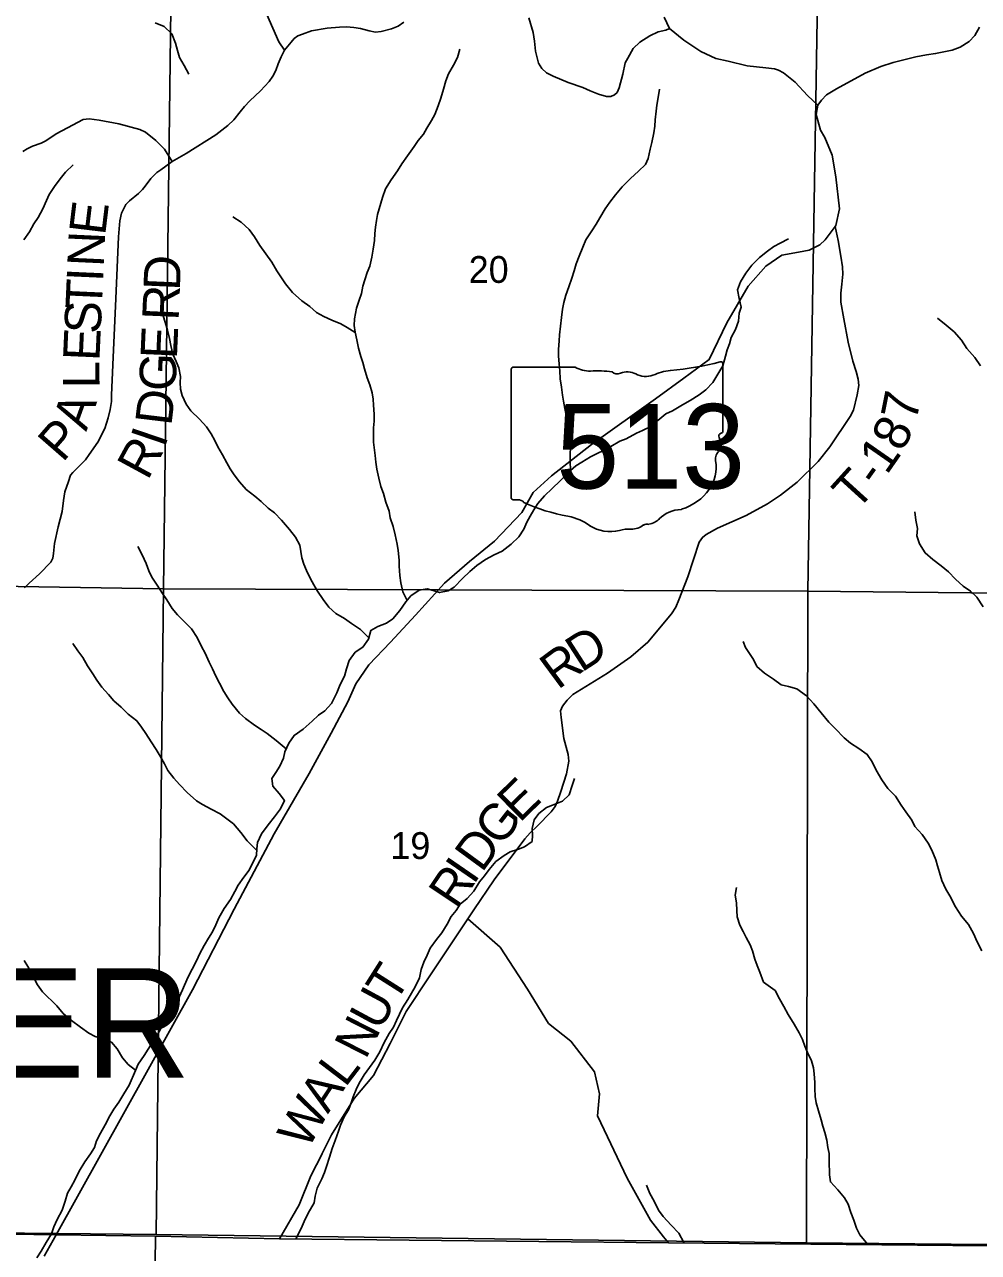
# Model space of a CAD drawing. Extents: x 2043100 to 2470832, y 443715 to 810583.
# Drawn here: x 2300401 to 2308244, y 682957 to 693056 of the extents above; entities that cross this region are included whole.
import ezdxf

# ---------------------------------------------------------------- set-up
doc = ezdxf.new("R2010")
doc.units = 0
for name, color, linetype in [('GM_X_Adjacent_County', 7, 'Continuous'), ('GM_X_County', 7, 'Continuous'), ('GM_X_Minor_River', 7, 'Continuous'), ('GM_X_Section', 7, 'Continuous'), ('GM_X_Section_Text', 7, 'Continuous'), ('GM_X_State_Location', 7, 'Continuous'), ('GM_X_State_Route', 7, 'Continuous'), ('GM_X_State_Shield', 7, 'Continuous'), ('GM_X_Township', 7, 'Continuous'), ('GM_X_Township_Road', 7, 'Continuous'), ('GM_X_Township_Road_Text', 7, 'Continuous'), ('GM_X_Township_ROW', 7, 'Continuous'), ('GM_X_Township_Text', 7, 'Continuous')]:
    doc.layers.add(name, color=color, linetype=linetype)

msp = doc.modelspace()

# ---------------------------------------------------------------- linework, layer by layer
at = {"layer": 'GM_X_Adjacent_County'}
msp.add_lwpolyline([(2300714, 629163), (2300774, 635425), (2300814, 639567), (2300926, 645360), (2300953, 646723), (2300982, 648198), (2301002, 649256), (2301016, 650156), (2301098, 653379), (2301153, 655541), (2301153, 656155), (2301254, 663815), (2301288, 670486), (2301311, 672396), (2301315, 672683), (2301334, 673782), (2301360, 674291), (2301434, 679295), (2301452, 681110), (2301478, 683091), (2302497, 683068), (2305696, 683037), (2309205, 683004)], dxfattribs=at)
at = {"layer": 'GM_X_County'}
msp.add_lwpolyline([(2309205, 683004), (2305696, 683037), (2302497, 683068), (2301478, 683091), (2301452, 681110), (2301434, 679295), (2301360, 674291), (2301334, 673782), (2301315, 672683), (2301311, 672396), (2301288, 670486), (2301254, 663815), (2301153, 656155), (2301153, 655541), (2301098, 653379), (2301016, 650156), (2301002, 649256), (2300982, 648198), (2300953, 646723), (2300926, 645360), (2300814, 639567), (2300774, 635425), (2300714, 629163)], dxfattribs=at)
at = {"layer": 'GM_X_Minor_River'}
for points in [[(2301476, 693070), (2301548, 693040), (2301612, 692980), (2301643, 692904), (2301659, 692842), (2301675, 692786), (2301713, 692718), (2301751, 692648)], [(2303547, 688320), (2303512, 688389), (2303496, 688465), (2303486, 688525), (2303481, 688601), (2303481, 688651), (2303473, 688731), (2303465, 688782), (2303449, 688860), (2303431, 688928), (2303408, 688998), (2303398, 689054), (2303372, 689128), (2303352, 689198), (2303330, 689258), (2303314, 689324), (2303297, 689398), (2303289, 689456), (2303283, 689512), (2303271, 689621), (2303269, 689679), (2303271, 689739), (2303275, 689793), (2303276, 689851), (2303270, 689925), (2303268, 689975), (2303258, 690027), (2303240, 690094), (2303218, 690150), (2303197, 690224), (2303181, 690276), (2303167, 690326), (2303147, 690394), (2303133, 690462), (2303119, 690526), (2303112, 690580), (2303114, 690636), (2303130, 690723), (2303152, 690789), (2303172, 690843), (2303182, 690903), (2303200, 690957), (2303218, 691017), (2303240, 691068), (2303255, 691142), (2303267, 691208), (2303277, 691280), (2303281, 691338), (2303287, 691390), (2303295, 691443), (2303303, 691493), (2303343, 691633), (2303370, 691705), (2303414, 691778), (2303468, 691854), (2303502, 691910), (2303550, 691975), (2303604, 692053), (2303638, 692103), (2303680, 692153), (2303708, 692204), (2303746, 692266), (2303774, 692316), (2303802, 692386), (2303824, 692449), (2303846, 692525), (2303865, 692593), (2303887, 692651), (2303927, 692722), (2303961, 692786), (2303981, 692852)], [(2304891, 689388), (2304886, 689466), (2304888, 689520), (2304890, 689578), (2304888, 689632), (2304880, 689700), (2304867, 689772), (2304853, 689843), (2304843, 689899), (2304833, 689959), (2304825, 690009), (2304815, 690073), (2304806, 690141), (2304802, 690209), (2304796, 690263), (2304792, 690331), (2304792, 690383), (2304796, 690454), (2304800, 690504), (2304808, 690574), (2304815, 690646), (2304825, 690716), (2304835, 690770), (2304851, 690829), (2304875, 690899), (2304901, 690969), (2304921, 691029), (2304937, 691087), (2304961, 691152), (2304992, 691226), (2305016, 691286), (2305064, 691360), (2305102, 691415), (2305132, 691467), (2305176, 691541), (2305212, 691595), (2305260, 691654), (2305314, 691722), (2305382, 691790), (2305448, 691849), (2305508, 691905), (2305528, 691955), (2305546, 692031), (2305558, 692086), (2305575, 692164), (2305583, 692220), (2305587, 692272), (2305593, 692344), (2305599, 692394), (2305611, 692457), (2305621, 692525)], [(2300396, 691286), (2300440, 691350), (2300478, 691417), (2300512, 691469), (2300550, 691539), (2300582, 691608), (2300604, 691658), (2300646, 691724), (2300693, 691788), (2300737, 691841), (2300801, 691901)], [(2303119, 690522), (2303054, 690564), (2303002, 690594), (2302928, 690624), (2302862, 690655), (2302800, 690689), (2302747, 690737), (2302681, 690783), (2302605, 690851), (2302547, 690923), (2302474, 691031), (2302434, 691101), (2302384, 691169), (2302334, 691239), (2302291, 691309), (2302247, 691371), (2302181, 691431), (2302113, 691475)], [(2306210, 690482), (2306246, 690549), (2306270, 690617), (2306278, 690681), (2306294, 690731), (2306276, 690803), (2306263, 690875), (2306289, 690940), (2306331, 691010), (2306381, 691076), (2306443, 691139), (2306511, 691193), (2306561, 691231), (2306615, 691259), (2306683, 691294)], [(2303232, 688013), (2303162, 688081), (2303090, 688129), (2303032, 688171), (2302959, 688213), (2302903, 688265), (2302855, 688328), (2302809, 688396), (2302779, 688448), (2302752, 688498), (2302720, 688565), (2302698, 688619), (2302680, 688671), (2302672, 688721), (2302664, 688775), (2302629, 688841), (2302579, 688903), (2302513, 688979), (2302455, 689039), (2302405, 689078), (2302346, 689134), (2302294, 689176), (2302224, 689232), (2302168, 689296), (2302125, 689352), (2302091, 689402), (2302065, 689452), (2302027, 689518), (2301991, 689584), (2301964, 689634), (2301936, 689690), (2301898, 689746), (2301838, 689810), (2301768, 689880), (2301729, 689934), (2301697, 690004), (2301683, 690056), (2301681, 690112), (2301683, 690162), (2301669, 690232), (2301648, 690284), (2301620, 690346), (2301604, 690417), (2301592, 690473), (2301576, 690543), (2301556, 690607), (2301541, 690661), (2301525, 690729)], [(2308262, 690249), (2308214, 690317), (2308148, 690392), (2308104, 690460), (2308045, 690528), (2307979, 690584), (2307907, 690642)], [(2301700, 685116), (2301742, 685218), (2301778, 685286), (2301814, 685356), (2301842, 685415), (2301877, 685483), (2301913, 685541), (2301945, 685595), (2301973, 685652), (2301999, 685708), (2302043, 685786), (2302093, 685861), (2302129, 685925), (2302157, 685977), (2302205, 686043), (2302247, 686102), (2302309, 686226), (2302312, 686276), (2302316, 686330), (2302348, 686401), (2302404, 686473), (2302456, 686539), (2302506, 686606), (2302538, 686674), (2302494, 686732), (2302442, 686792), (2302433, 686854), (2302467, 686904), (2302499, 686956), (2302531, 687023), (2302541, 687075), (2302575, 687145), (2302617, 687209), (2302693, 687260), (2302765, 687326), (2302819, 687376), (2302869, 687413), (2302925, 687473), (2302969, 687559), (2302997, 687627), (2303031, 687696), (2303049, 687756), (2303070, 687826), (2303120, 687894), (2303182, 687935), (2303228, 688001), (2303248, 688073), (2303306, 688106), (2303376, 688132), (2303428, 688168), (2303486, 688238), (2303536, 688307), (2303578, 688357), (2303646, 688403), (2303710, 688414), (2303760, 688400), (2303813, 688384), (2303883, 688398), (2303933, 688430), (2304001, 688501), (2304063, 688557), (2304121, 688607), (2304191, 688656), (2304263, 688696), (2304327, 688726), (2304403, 688781), (2304465, 688843), (2304507, 688907), (2304531, 688962), (2304557, 689012), (2304588, 689066), (2304620, 689116), (2304676, 689181), (2304740, 689241), (2304804, 689303), (2304864, 689366), (2304934, 689426), (2304984, 689458), (2305054, 689500), (2305104, 689525), (2305168, 689555), (2305222, 689585), (2305296, 689630), (2305349, 689650), (2305433, 689694), (2305483, 689716), (2305555, 689753), (2305607, 689799), (2305673, 689855), (2305729, 689880), (2305811, 689928), (2305875, 689964), (2305947, 690011), (2306003, 690053), (2306061, 690113), (2306101, 690181), (2306143, 690248), (2306165, 690328), (2306178, 690380), (2306196, 690430), (2306210, 690482)], [(2308283, 688266), (2308231, 688346), (2308180, 688396), (2308120, 688436), (2308056, 688494), (2307998, 688556), (2307937, 688604), (2307869, 688656), (2307807, 688710), (2307759, 688784), (2307739, 688852), (2307744, 688910), (2307730, 688980), (2307720, 689048)], [(2302553, 687098), (2302471, 687169), (2302397, 687225), (2302346, 687258), (2302292, 687294), (2302218, 687348), (2302168, 687392), (2302108, 687466), (2302071, 687518), (2302039, 687572), (2302003, 687638), (2301973, 687696), (2301945, 687756), (2301918, 687812), (2301886, 687886), (2301856, 687942), (2301820, 688014), (2301774, 688086), (2301707, 688152), (2301657, 688200), (2301615, 688252), (2301571, 688324), (2301536, 688376), (2301492, 688446), (2301448, 688512), (2301422, 688564), (2301402, 688622), (2301369, 688696), (2301333, 688762)], [(2302311, 686262), (2302232, 686342), (2302178, 686410), (2302118, 686482), (2302063, 686524), (2302009, 686564), (2301935, 686604), (2301865, 686641), (2301815, 686671), (2301738, 686739), (2301674, 686807), (2301628, 686859), (2301580, 686921), (2301552, 686977), (2301517, 687039), (2301483, 687095), (2301443, 687157), (2301399, 687225), (2301363, 687277), (2301324, 687329), (2301252, 687383), (2301196, 687441), (2301134, 687495), (2301092, 687547), (2301035, 687607), (2300995, 687665), (2300961, 687715), (2300919, 687781), (2300880, 687849), (2300838, 687904), (2300798, 687966)], [(2308273, 685438), (2308233, 685513), (2308203, 685581), (2308162, 685655), (2308104, 685723), (2308056, 685799), (2308010, 685891), (2307975, 685945), (2307943, 686015), (2307923, 686081), (2307907, 686137), (2307895, 686187), (2307860, 686267), (2307830, 686323), (2307782, 686395), (2307720, 686461), (2307696, 686513), (2307647, 686581), (2307609, 686635), (2307561, 686709), (2307499, 686773), (2307450, 686845), (2307404, 686925), (2307370, 686993), (2307330, 687053), (2307262, 687101), (2307193, 687145), (2307139, 687190), (2307067, 687266), (2307015, 687318), (2306950, 687394), (2306892, 687470), (2306830, 687534), (2306750, 687592), (2306683, 687612), (2306621, 687626), (2306559, 687672), (2306485, 687721), (2306423, 687777), (2306394, 687833), (2306330, 687933), (2306310, 687983)], [(2303613, 685142), (2303649, 685215), (2303663, 685283), (2303685, 685345), (2303711, 685401), (2303737, 685459), (2303787, 685530), (2303831, 685586), (2303875, 685658), (2303909, 685719), (2303949, 685769), (2303983, 685823), (2304039, 685869), (2304094, 685928), (2304142, 686006), (2304184, 686056), (2304222, 686106), (2304276, 686173), (2304344, 686221), (2304394, 686253), (2304462, 686274), (2304512, 686292), (2304576, 686338), (2304578, 686388), (2304574, 686444), (2304592, 686515), (2304630, 686567), (2304692, 686617), (2304742, 686637), (2304824, 686668), (2304878, 686722), (2304904, 686798), (2304922, 686854)], [(2306476, 685180), (2306446, 685262), (2306424, 685316), (2306406, 685370), (2306386, 685438), (2306368, 685488), (2306335, 685548), (2306311, 685598), (2306283, 685648), (2306261, 685717), (2306257, 685769), (2306255, 685833), (2306244, 685895), (2306254, 685959)], [(2300548, 685101), (2300508, 685157), (2300465, 685234), (2300429, 685308), (2300397, 685358)], [(2307336, 683024), (2307269, 683102), (2307241, 683158), (2307221, 683224), (2307196, 683286), (2307174, 683354), (2307142, 683406), (2307089, 683471), (2307027, 683537), (2307019, 683597), (2307018, 683711), (2307016, 683771), (2307007, 683821), (2306997, 683881), (2306981, 683943), (2306966, 683997), (2306950, 684049), (2306928, 684123), (2306911, 684189), (2306901, 684241), (2306899, 684305), (2306898, 684355), (2306894, 684426), (2306888, 684476), (2306871, 684534), (2306839, 684603), (2306817, 684655), (2306798, 684709), (2306770, 684763), (2306730, 684835), (2306681, 684913), (2306643, 684979), (2306609, 685043), (2306572, 685111), (2306476, 685180)], [(2300501, 682912), (2300537, 682969), (2300578, 683039), (2300622, 683111), (2300642, 683167), (2300669, 683228), (2300711, 683304), (2300736, 683380), (2300754, 683445), (2300784, 683497), (2300813, 683553), (2300849, 683625), (2300896, 683702), (2300944, 683768), (2300976, 683820), (2300993, 683875), (2301025, 683939), (2301063, 684007), (2301102, 684080), (2301134, 684136), (2301175, 684192), (2301217, 684263), (2301260, 684333), (2301312, 684453), (2301335, 684506), (2301383, 684578), (2301417, 684628), (2301456, 684689), (2301506, 684769), (2301533, 684821), (2301579, 684892), (2301623, 684948), (2301700, 685116)], [(2301313, 684456), (2301254, 684503), (2301207, 684559), (2301163, 684631), (2301115, 684687), (2301048, 684714), (2300980, 684734), (2300930, 684762), (2300862, 684809), (2300788, 684865), (2300719, 684922), (2300665, 684986), (2300548, 685101)], [(2302631, 683068), (2302674, 683154), (2302700, 683212), (2302734, 683281), (2302781, 683365), (2302789, 683419), (2302808, 683487), (2302844, 683562), (2302868, 683614), (2302883, 683664), (2302909, 683742), (2302930, 683811), (2302956, 683879), (2302983, 683955), (2302999, 684005), (2303029, 684072), (2303066, 684136), (2303086, 684188), (2303104, 684238), (2303127, 684297), (2303151, 684349), (2303193, 684419), (2303238, 684479), (2303282, 684538), (2303323, 684606), (2303359, 684683), (2303399, 684757), (2303434, 684811), (2303460, 684865), (2303484, 684918), (2303509, 684968), (2303551, 685038), (2303613, 685142)], [(2305821, 683038), (2305782, 683117), (2305718, 683183), (2305652, 683254), (2305613, 683306), (2305577, 683378), (2305543, 683442), (2305514, 683510)]]:
    msp.add_lwpolyline(points, dxfattribs=at)
at = {"layer": 'GM_X_Section'}
for points in [[(2296167, 693933), (2301611, 693839), (2301544, 688414), (2296075, 688502)], [(2301611, 693839), (2306930, 693781), (2306841, 688395), (2301544, 688414)], [(2306930, 693781), (2312292, 693713), (2312206, 688340), (2306841, 688395)], [(2296075, 688502), (2301544, 688414), (2301482, 683106), (2296069, 683161)], [(2301544, 688414), (2306841, 688395), (2306831, 683062), (2306831, 683037), (2301482, 683106)], [(2306841, 688395), (2312206, 688340), (2312184, 682987), (2306831, 683037), (2306831, 683062)]]:
    msp.add_lwpolyline(points, close=True, dxfattribs=at)
at = {"layer": 'GM_X_State_Route'}
msp.add_lwpolyline([(2300563, 682927), (2300660, 683103), (2301781, 685117), (2302123, 685780), (2302454, 686401), (2302742, 686895), (2302921, 687227), (2303058, 687486), (2303126, 687633), (2303233, 687789), (2303409, 687976), (2303616, 688198), (2303855, 688461), (2304060, 688640), (2304264, 688806), (2304490, 689042), (2304584, 689206), (2304734, 689343), (2305062, 689603), (2305588, 689978), (2305821, 690148), (2306031, 690301), (2306176, 690603), (2306352, 690903), (2306495, 691068), (2306627, 691160), (2306765, 691185), (2306853, 691201), (2306939, 691243), (2306983, 691286), (2307065, 691394), (2307073, 691404), (2307101, 691540), (2307072, 691804), (2307041, 691981), (2306981, 692126), (2306945, 692187), (2306910, 692316), (2306924, 692394), (2306954, 692434), (2306996, 692478), (2307076, 692526), (2307314, 692655), (2307442, 692712), (2307542, 692744), (2307730, 692789), (2307818, 692807), (2307892, 692817), (2308028, 692846), (2308094, 692870), (2308168, 692916), (2308214, 692967), (2308254, 693035)], dxfattribs=at)
at = {"layer": 'GM_X_State_Shield'}
for p, q in [((2304930, 690239), (2304420, 690239)), ((2306143, 689712), (2306143, 690265)), ((2304403, 690221), (2304403, 689164)), ((2306143, 689712), (2306143, 689712))]:
    msp.add_line(p, q, dxfattribs=at)
for centre, major_axis, start_param, end_param in [((2304423, 690223), (20.2, 0), 1.712693, 3.28349), ((2305051, 690362), (196, 0), 4.042523, 4.731795), ((2305523, 691679), (1845, 0), 4.814394, 5.042369), ((2306124, 690267), (19.4, 0), 6.141152, 7.989035), ((2305116, 689646), (702, 0), 1.404758, 1.657858), ((2305275, 690228), (56.4, 0), 3.836095, 5.185415), ((2305358, 690106), (117, 0), 0.950623, 2.079405), ((2305509, 690274), (141, 0), 4.081561, 5.145723), ((2305758, 689916), (371, 0), 1.699011, 2.107814), ((2306139, 689672), (30, 0), 1.883978, 3.671073), ((2305948, 689602), (180, 0), 5.934695, 6.695948), ((2306122, 689710), (20.7, 0), 5.05454, 6.418171), ((2306212, 689481), (131, 0), 2.387724, 3.262537), ((2305626, 689411), (462, 0), 5.101752, 6.440018), ((2304423, 689162), (20.3, 0), 3.00124, 4.508301), ((2304426, 689270), (155, 0), 4.665946, 4.897461), ((2304458, 689103), (56, 0), 0.519207, 1.627899), ((2305164, 690052), (1333, 0), 4.195997, 4.488961), ((2304767, 688689), (417, 0), 0.823519, 1.323587), ((2305821, 688867), (253, 0), 1.647645, 2.488434), ((2305218, 689098), (265, 0), 4.026481, 4.996735), ((2305390, 689019), (141, 0), 4.691044, 5.507374), ((2305518, 688916), (39.7, 0), 1.147584, 2.315152), ((2305501, 689062), (149, 0), 4.937069, 5.64225), ((2305371, 688733), (217, 0), 1.495662, 1.94098)]:
    msp.add_ellipse(centre, major_axis=major_axis, ratio=0.8, start_param=start_param, end_param=end_param, dxfattribs=at)
at = {"layer": 'GM_X_Township'}
for points in [[(2309205, 683004), (2305696, 683037), (2302497, 683068), (2301478, 683091), (2300660, 683103), (2295712, 683175), (2293608, 683205), (2293648, 685708), (2293731, 693440)], [(2291163, 672835), (2291207, 678355), (2291155, 683246), (2293608, 683205), (2295712, 683175), (2300660, 683103), (2301478, 683091), (2301452, 681110), (2301434, 679295), (2301360, 674291)]]:
    msp.add_lwpolyline(points, dxfattribs=at)
at = {"layer": 'GM_X_Township_Road'}
for points in [[(2300399, 688424), (2300439, 688462), (2300524, 688538), (2300616, 688635), (2300634, 688667), (2300638, 688705), (2300646, 688789), (2300678, 688924), (2300709, 689052), (2300721, 689142), (2300731, 689214), (2300761, 689299), (2300779, 689349), (2300798, 689371), (2300866, 689439), (2300902, 689477), (2300932, 689520), (2301002, 689622), (2301060, 689734), (2301088, 689821), (2301105, 689891), (2301117, 689957), (2301117, 690009), (2301126, 690258), (2301151, 690803), (2301174, 691310), (2301183, 691442), (2301199, 691505), (2301233, 691575), (2301263, 691607), (2301339, 691667), (2301371, 691700), (2301393, 691726), (2301439, 691790), (2301488, 691840), (2301520, 691862), (2301614, 691929), (2301730, 691995), (2301974, 692150), (2302072, 692225), (2302122, 692271), (2302174, 692339), (2302208, 692382), (2302254, 692428), (2302341, 692512), (2302413, 692587), (2302443, 692631), (2302467, 692679), (2302487, 692733), (2302511, 692789), (2302537, 692846), (2302593, 692912), (2302617, 692940), (2302649, 692962), (2302687, 692978), (2302761, 693003), (2302889, 693025), (2302991, 693033), (2303049, 693038), (2303107, 693032), (2303163, 693024), (2303235, 693004), (2303287, 692994), (2303333, 692998), (2303417, 693021), (2303473, 693043), (2303519, 693075)], [(2302392, 693138), (2302492, 692914), (2302537, 692846)], [(2304546, 693110), (2304584, 692990), (2304595, 692920), (2304601, 692838), (2304627, 692738), (2304655, 692694), (2304693, 692660), (2304747, 692632), (2304870, 692580), (2304990, 692538), (2305052, 692511), (2305120, 692483), (2305186, 692465), (2305222, 692463), (2305252, 692477), (2305274, 692497), (2305290, 692535), (2305320, 692648), (2305340, 692740), (2305362, 692780), (2305405, 692858), (2305459, 692911), (2305541, 692963), (2305611, 692995), (2305675, 693009), (2305703, 693022)], [(2305703, 693022), (2305659, 693116)], [(2305703, 693022), (2305821, 692926), (2305962, 692834), (2306085, 692777), (2306187, 692754), (2306343, 692717), (2306497, 692701), (2306567, 692692), (2306599, 692680), (2306641, 692660), (2306683, 692625), (2306736, 692581), (2306839, 692473), (2306924, 692394)], [(2307065, 691394), (2307092, 691279), (2307113, 691152), (2307126, 691062), (2307128, 691004), (2307121, 690921), (2307114, 690847), (2307113, 690773), (2307138, 690635), (2307174, 690444), (2307211, 690287), (2307238, 690203), (2307255, 690139), (2307261, 690088), (2307246, 690010), (2307217, 689884), (2307190, 689831), (2307022, 689582), (2306927, 689462), (2306753, 689293), (2306618, 689184), (2306509, 689113), (2306334, 689019), (2306098, 688913), (2306006, 688861), (2305974, 688838), (2305949, 688798), (2305856, 688514), (2305780, 688324), (2305756, 688264), (2305721, 688209), (2305527, 687976), (2305387, 687857), (2305194, 687722), (2305015, 687612), (2304910, 687545), (2304863, 687499), (2304823, 687449), (2304809, 687411), (2304812, 687357), (2304836, 687184), (2304871, 687052), (2304877, 686998), (2304858, 686894), (2304810, 686748), (2304783, 686670), (2304763, 686624), (2304732, 686580), (2304615, 686463), (2304559, 686409), (2304514, 686358), (2304263, 686023), (2304094, 685774), (2304045, 685700), (2303740, 685240), (2303538, 684938), (2303406, 684676), (2303270, 684412), (2303111, 684223), (2302926, 683924), (2302847, 683770), (2302847, 683769)], [(2302847, 683769), (2302755, 683588), (2302659, 683350), (2302497, 683068)]]:
    msp.add_lwpolyline(points, dxfattribs=at)
at = {"layer": 'GM_X_Township_ROW'}
for points in [[(2300387, 692011), (2300423, 692035), (2300467, 692056), (2300537, 692080), (2300575, 692100), (2300661, 692156), (2300753, 692207), (2300883, 692275), (2300931, 692281), (2301013, 692270), (2301175, 692240), (2301349, 692193), (2301395, 692171), (2301480, 692103), (2301552, 692031), (2301614, 691929)], [(2305696, 683037), (2305655, 683085), (2305548, 683224), (2305356, 683569), (2305113, 684080), (2305128, 684263), (2305086, 684443), (2304892, 684694), (2304710, 684841), (2304535, 685122), (2304312, 685468), (2304045, 685700)]]:
    msp.add_lwpolyline(points, dxfattribs=at)

# ---------------------------------------------------------------- texts
at = {"layer": 'GM_X_Section_Text'}
for s, p in [('20', (2304053, 690931)), ('19', (2303409, 686193))]:
    msp.add_text(s, height=220.8, rotation=0, dxfattribs=at).set_placement(p)
at = {"layer": 'GM_X_State_Location'}
for s in ['s', 'r']:
    msp.add_text(s, height=0.0000833, dxfattribs=at).set_placement((2305254, 689623))
msp.add_text('513', height=0.0000833, rotation=0, dxfattribs=at).set_placement((2304900, 689549))
at = {"layer": 'GM_X_State_Shield'}
msp.add_text('513', height=696.1, dxfattribs=at).set_placement((2304772, 689239))
at = {"layer": 'GM_X_Township_Road_Text'}
for s, rotation, p in [('E', 83.0961, (2301063, 691316)), ('N', 87.3544, (2301051, 691059)), ('D', 87.5211, (2301677, 690864)), ('T', 87.4363, (2301036, 690711)), ('I', 87.4413, (2301046, 690936)), ('R', 87.5158, (2301667, 690618)), ('S', 87.4413, (2301026, 690509)), ('E', 87.4406, (2301016, 690285)), ('E', 87.4988, (2301653, 690301)), ('G', 87.4874, (2301641, 690037)), ('L', 90.0372, (2301017, 690064)), ('D', 83.0939, (2301607, 689750)), ('7', 78.6999, (2307733, 689784)), ('A', 70.1541, (2300908, 689704)), ('8', 62.6028, (2307617, 689533)), ('P', 48.9374, (2300714, 689448)), ('I', 71.1731, (2301552, 689567)), ('R', 61.5303, (2301413, 689300)), ('1', 55.2072, (2307490, 689345)), ('T', 47.7799, (2307241, 689046)), ('-', 54.3877, (2307415, 689241)), ('D', 32.8363, (2304979, 687723)), ('R', 36.496, (2304785, 687580)), ('E', 44.4909, (2304471, 686485)), ('G', 52.011, (2304315, 686285)), ('D', 53.8106, (2304161, 686074)), ('I', 55.4742, (2304092, 685974)), ('R', 56.2103, (2303956, 685770)), ('T', 57.608, (2303447, 684998)), ('U', 61.6704, (2303324, 684770)), ('N', 62.9384, (2303205, 684537)), ('L', 52.6561, (2303037, 684308)), ('A', 56.6353, (2302895, 684092)), ('W', 60.8457, (2302729, 683794))]:
    msp.add_text(s, height=300, rotation=rotation, dxfattribs=at).set_placement(p)
at = {"layer": 'GM_X_Township_Text'}
msp.add_text('BEAVER', height=900, rotation=0, dxfattribs=at).set_placement((2296884, 684395))

doc.saveas('drawing.dxf')
